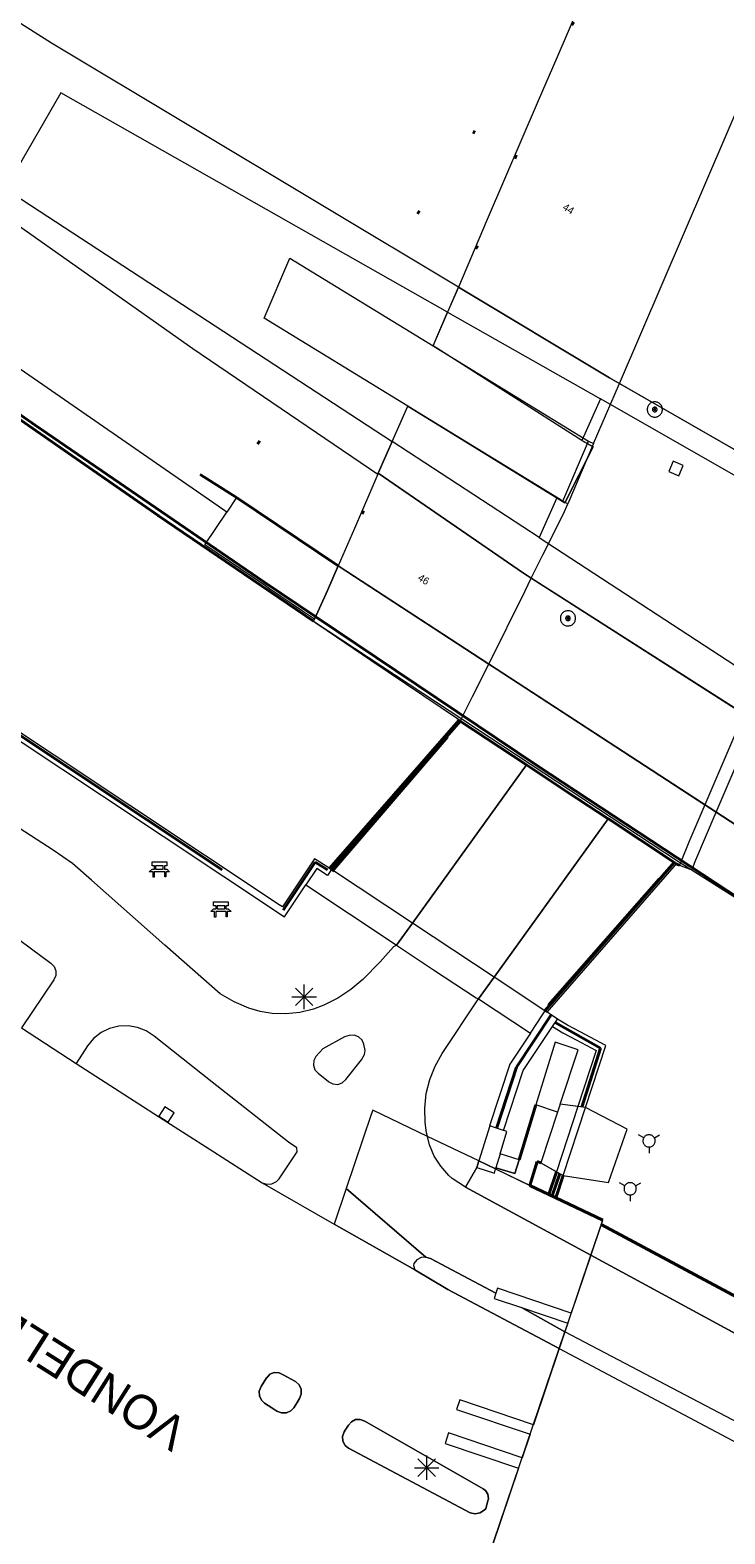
# Model space of a CAD drawing. Header units: metres. Extents: x 135779 to 137489, y 452643 to 455118.
# Tile 396 of 489: x 136792 to 136820, y 454458 to 454519. Entities that reach past the tile are written whole.
import ezdxf
from ezdxf.enums import TextEntityAlignment as Align

# ---------------------------------------------------------------- set-up
doc = ezdxf.new("R2010")
doc.units = ezdxf.units.M
doc.linetypes.add('DGN_Style_1', pattern=[33.729988, 0.056123, -33.673865])
doc.linetypes.add('DGN_Style_4', pattern=[89.853097, 44.898487, -22.449243, 0.056123, -22.449243])
for name, color, linetype, lineweight in [('KTop_KWD_Perron', 40, 'Continuous', 13), ('KTop_NAR_Huisnummer tijdelijk (t)', 7, 'Continuous', 13), ('KTop_OBD_Brug_dek', 11, 'Continuous', 13), ('KTop_OBD_Brug_landhoofd', 11, 'Continuous', 13), ('KTop_OBW_Overkapping', 1, 'Continuous', 13), ('KTop_ORL_Weg_Straatnaam (t)', 7, 'Continuous', 13), ('KTop_OTD_Gesloten verharding', 15, 'Continuous', 13), ('KTop_OWG_Verkeerseiland', 2, 'Continuous', 13), ('KTop_OWG_Verkeerseiland_gesloten verharding', 2, 'Continuous', 13), ('KTop_PAL_Lichtmast', 40, 'Continuous', 13), ('KTop_PND_Bebouwing op 1e niveau [tachy]', 40, 'Continuous', 13), ('KTop_PND_Grondvlaksituatie van BAG-pand [tachy]', 1, 'Continuous', 13), ('KTop_PUT_Inspectie- of rioolput', 15, 'Continuous', 13), ('KTop_PUT_Kolk', 15, 'Continuous', 13), ('KTop_SHD_Geluidsscherm (l)', 1, 'Continuous', 40), ('KTop_SHD_Hek (l)', 15, 'DGN_Style_4', 40), ('KTop_SHD_Kademuur', 16, 'Continuous', 13), ('KTop_SHD_Kademuur (l)', 1, 'Continuous', 40), ('KTop_SHD_Muur', 15, 'Continuous', 13), ('KTop_SHD_Muur (l)', 15, 'Continuous', 40), ('KTop_SPR_Trein (l)', 8, 'DGN_Style_1', 53), ('KTop_STM_Bank', 40, 'Continuous', 13), ('KTop_WGD_Fietspad', 40, 'Continuous', 13), ('KTop_WGD_Rijbaan_Lokale weg', 251, 'Continuous', 13), ('KTop_WGD_Spoorbaan', 251, 'Continuous', 13), ('KTop_WGD_Voetpad', 251, 'Continuous', 13), ('KTop_WGD_Voetpad op trap', 251, 'Continuous', 13), ('KTop_WTD_Waterloop', 150, 'Continuous', 13), ('KTop_WTI_Meerpaal', 150, 'Continuous', 13)]:
    doc.layers.add(name, color=color, linetype=linetype, lineweight=lineweight)
doc.styles.add('Style-ROVU', font='ROVU.shx')
doc.styles.add('Style-ROVUCURSIEF', font='ROVUCURSIEF.shx')

# ---------------------------------------------------------------- blocks, each defined once
blk = doc.blocks.new('PAL_Lichtmast')
at = {"layer": 'KTop_PAL_Lichtmast'}
for p, q in [((-0.354, -0.354), (0.354, 0.354)), ((0.354, -0.354), (-0.354, 0.354)), ((0, -0.5), (0, 0.5)), ((-0.5, 0), (0.5, 0))]:
    blk.add_line(p, q, dxfattribs=at)
blk = doc.blocks.new('PUT_Kolk')
at = {"layer": 'KTop_PUT_Kolk', "flags": 128}
blk.add_lwpolyline([(0.225, -0.225), (0.225, 0.225), (-0.225, 0.225), (-0.225, -0.225), (0.225, -0.225)], dxfattribs=at)
blk = doc.blocks.new('PUT_Inspectie-_of_rioolput')
at = {"layer": 'KTop_PUT_Inspectie- of rioolput', "flags": 128}
for points in [[(0.31, 0), (0.308, 0.032), (0.303, 0.064), (0.294, 0.095), (0.283, 0.126), (0.268, 0.155), (0.25, 0.182), (0.23, 0.207), (0.207, 0.23), (0.182, 0.25), (0.154, 0.268), (0.126, 0.283), (0.095, 0.294), (0.064, 0.303), (0.032, 0.308), (0, 0.309), (-0.032, 0.308), (-0.064, 0.303), (-0.096, 0.294), (-0.126, 0.283), (-0.155, 0.268), (-0.182, 0.25), (-0.207, 0.23), (-0.23, 0.207), (-0.25, 0.182), (-0.268, 0.154), (-0.283, 0.126), (-0.294, 0.095), (-0.303, 0.064), (-0.308, 0.032), (-0.309, 0), (-0.308, -0.032), (-0.303, -0.064), (-0.294, -0.096), (-0.283, -0.126), (-0.268, -0.155), (-0.25, -0.182), (-0.23, -0.207), (-0.207, -0.23), (-0.182, -0.25), (-0.155, -0.268), (-0.126, -0.283), (-0.096, -0.294), (-0.064, -0.303), (-0.032, -0.308), (0, -0.309), (0.032, -0.308), (0.064, -0.303), (0.095, -0.294), (0.126, -0.283), (0.155, -0.268), (0.182, -0.25), (0.207, -0.23), (0.23, -0.207), (0.25, -0.182), (0.268, -0.155), (0.283, -0.126), (0.294, -0.096), (0.303, -0.064), (0.308, -0.032), (0.31, 0)], [(0.095, 0), (0.094, 0.009), (0.092, 0.019), (0.09, 0.029), (0.086, 0.038), (0.082, 0.047), (0.076, 0.055), (0.07, 0.063), (0.063, 0.07), (0.055, 0.076), (0.047, 0.082), (0.038, 0.086), (0.029, 0.09), (0.019, 0.092), (0.009, 0.094), (0, 0.094), (-0.01, 0.094), (-0.02, 0.092), (-0.029, 0.09), (-0.039, 0.086), (-0.048, 0.082), (-0.056, 0.076), (-0.064, 0.07), (-0.071, 0.063), (-0.077, 0.055), (-0.082, 0.047), (-0.087, 0.038), (-0.09, 0.029), (-0.093, 0.019), (-0.094, 0.009), (-0.095, 0), (-0.094, -0.01), (-0.093, -0.02), (-0.09, -0.029), (-0.087, -0.039), (-0.082, -0.048), (-0.077, -0.056), (-0.071, -0.064), (-0.064, -0.071), (-0.056, -0.077), (-0.047, -0.082), (-0.039, -0.087), (-0.029, -0.09), (-0.02, -0.093), (-0.01, -0.094), (0, -0.095), (0.009, -0.094), (0.019, -0.093), (0.029, -0.09), (0.038, -0.087), (0.047, -0.082), (0.055, -0.077), (0.063, -0.071), (0.07, -0.064), (0.076, -0.056), (0.082, -0.047), (0.086, -0.039), (0.09, -0.029), (0.092, -0.02), (0.094, -0.01), (0.095, 0)], [(0.035, 0), (0.034, 0.003), (0.034, 0.007), (0.033, 0.01), (0.031, 0.014), (0.03, 0.017), (0.028, 0.02), (0.026, 0.023), (0.023, 0.026), (0.02, 0.028), (0.017, 0.03), (0.014, 0.031), (0.01, 0.033), (0.007, 0.034), (0.003, 0.034), (0, 0.034), (-0.004, 0.034), (-0.007, 0.034), (-0.011, 0.033), (-0.014, 0.031), (-0.018, 0.03), (-0.021, 0.028), (-0.023, 0.026), (-0.026, 0.023), (-0.028, 0.02), (-0.03, 0.017), (-0.032, 0.014), (-0.033, 0.01), (-0.034, 0.007), (-0.035, 0.003), (-0.035, 0), (-0.035, -0.004), (-0.034, -0.007), (-0.033, -0.011), (-0.032, -0.014), (-0.03, -0.018), (-0.028, -0.021), (-0.026, -0.023), (-0.023, -0.026), (-0.021, -0.028), (-0.017, -0.03), (-0.014, -0.032), (-0.011, -0.033), (-0.007, -0.034), (-0.004, -0.035), (0, -0.035), (0.003, -0.035), (0.007, -0.034), (0.01, -0.033), (0.014, -0.032), (0.017, -0.03), (0.02, -0.028), (0.023, -0.026), (0.026, -0.023), (0.028, -0.021), (0.03, -0.017), (0.031, -0.014), (0.033, -0.011), (0.034, -0.007), (0.034, -0.004), (0.035, 0)], [(0.01, 0.02), (0.007, 0.02), (0.005, 0.021), (0.003, 0.022), (0.001, 0.022), (-0.001, 0.022), (-0.004, 0.022), (-0.006, 0.021), (-0.008, 0.02), (-0.01, 0.019), (-0.012, 0.018), (-0.014, 0.017), (-0.016, 0.015), (-0.017, 0.013), (-0.019, 0.012), (-0.02, 0.009), (-0.021, 0.007), (-0.022, 0.005), (-0.022, 0.003), (-0.022, 0.001), (-0.022, -0.001), (-0.022, -0.004), (-0.022, -0.006), (-0.021, -0.008), (-0.02, -0.01), (-0.019, -0.012), (-0.017, -0.014), (-0.016, -0.016), (-0.014, -0.017), (-0.012, -0.019), (-0.01, -0.02), (-0.008, -0.021), (-0.006, -0.022), (-0.003, -0.022), (-0.001, -0.022), (0.001, -0.022), (0.003, -0.022), (0.005, -0.022), (0.008, -0.021), (0.01, -0.02), (0.012, -0.019), (0.014, -0.017), (0.015, -0.016), (0.017, -0.014), (0.018, -0.012), (0.02, -0.01), (0.02, -0.008), (0.021, -0.006), (0.022, -0.003), (0.022, -0.001), (0.022, 0.001), (0.022, 0.003), (0.021, 0.005), (0.02, 0.008), (0.019, 0.01), (0.018, 0.012), (0.017, 0.014), (0.015, 0.015), (0.013, 0.017), (0.012, 0.018), (0.01, 0.02)]]:
    blk.add_lwpolyline(points, dxfattribs=at)
blk = doc.blocks.new('STM_Bank')
at = {"layer": 'KTop_STM_Bank'}
for p, q in [((-0.416, -0.089), (-0.298, 0.019)), ((-0.298, 0.314), (0.298, 0.314)), ((-0.298, 0.143), (-0.298, 0.314)), ((-0.2, 0.143), (-0.298, 0.143)), ((-0.298, 0.019), (-0.2, 0.019)), ((-0.2, 0.019), (-0.2, 0.143)), ((0.157, 0.143), (-0.154, 0.143)), ((-0.154, 0.143), (-0.154, 0.019)), ((-0.154, 0.019), (0.157, 0.019)), ((0.157, 0.019), (0.157, 0.143)), ((0.298, 0.143), (0.203, 0.143)), ((0.203, 0.143), (0.203, 0.019)), ((0.203, 0.019), (0.298, 0.019)), ((0.298, 0.314), (0.298, 0.143)), ((0.298, 0.019), (0.416, -0.089)), ((-0.259, -0.089), (-0.416, -0.089)), ((-0.259, -0.315), (-0.259, -0.089)), ((-0.213, -0.315), (-0.259, -0.315)), ((0.216, -0.089), (-0.213, -0.089)), ((-0.213, -0.089), (-0.213, -0.315)), ((0.216, -0.305), (0.216, -0.089)), ((0.259, -0.305), (0.216, -0.305)), ((0.416, -0.089), (0.259, -0.089)), ((0.259, -0.089), (0.259, -0.305))]:
    blk.add_line(p, q, dxfattribs=at)
blk = doc.blocks.new('WTI_Meerpaal')
at = {"layer": 'KTop_WTI_Meerpaal'}
for p, q in [((-0.216, 0.125), (-0.432, 0.25)), ((0.216, 0.125), (0.432, 0.25)), ((0, -0.25), (0, -0.5))]:
    blk.add_line(p, q, dxfattribs=at)
at = {"layer": 'KTop_WTI_Meerpaal', "flags": 128}
blk.add_lwpolyline([(0.25, 0), (0.248, 0.026), (0.245, 0.051), (0.238, 0.077), (0.228, 0.101), (0.217, 0.125), (0.202, 0.146), (0.186, 0.167), (0.167, 0.185), (0.147, 0.202), (0.125, 0.216), (0.102, 0.228), (0.077, 0.237), (0.052, 0.244), (0.026, 0.248), (0, 0.25), (-0.026, 0.249), (-0.052, 0.245), (-0.077, 0.238), (-0.102, 0.228), (-0.125, 0.217), (-0.147, 0.202), (-0.167, 0.186), (-0.186, 0.167), (-0.202, 0.147), (-0.217, 0.125), (-0.228, 0.102), (-0.238, 0.077), (-0.245, 0.052), (-0.249, 0.026), (-0.25, 0), (-0.249, -0.026), (-0.245, -0.052), (-0.238, -0.077), (-0.229, -0.102), (-0.217, -0.125), (-0.203, -0.147), (-0.186, -0.167), (-0.168, -0.186), (-0.147, -0.202), (-0.125, -0.217), (-0.102, -0.228), (-0.078, -0.238), (-0.052, -0.245), (-0.027, -0.249), (0, -0.25), (0.026, -0.249), (0.051, -0.245), (0.077, -0.238), (0.101, -0.229), (0.125, -0.217), (0.146, -0.203), (0.167, -0.186), (0.185, -0.168), (0.202, -0.147), (0.216, -0.125), (0.228, -0.102), (0.237, -0.078), (0.244, -0.052), (0.248, -0.027), (0.25, -0.001)], dxfattribs=at)

msp = doc.modelspace()

# ---------------------------------------------------------------- linework, layer by layer
at = {"layer": 'KTop_KWD_Perron', "flags": 128}
msp.add_lwpolyline([(136859.946, 454479.396), (136815.583, 454504.874), (136809.426, 454508.567), (136808.989, 454507.545), (136815.206, 454504.021), (136814.459, 454502.325), (136814.909, 454502.062), (136813.761, 454499.787), (136813.429, 454499.988), (136812.713, 454498.364), (136806.732, 454502.274), (136806.164, 454500.992), (136812.077, 454496.921), (136855.54, 454469.126), (136935.297, 454424.948), (136956.191, 454413.861), (136957.006, 454413.429), (136960.99, 454421.282), (136959.174, 454422.331), (136940.32, 454433.218), (136859.946, 454479.396)], dxfattribs=at)
at = {"layer": 'KTop_OBD_Brug_dek', "flags": 128}
for points in [[(136815.525, 454486.914), (136814.268, 454487.743), (136814.078, 454487.869), (136812.197, 454489.108)], [(136806.908, 454481.774), (136808.413, 454480.765), (136810.151, 454479.625), (136810.252, 454479.58)], [(136812.585, 454475.266), (136811.73, 454472.469)], [(136814.603, 454475.158), (136813.574, 454475.3)], [(136810.943, 454472.659), (136812.325, 454471.997), (136812.63, 454472.957)], [(136812.787, 454472.906), (136813.689, 454472.389)], [(136810.956, 454472.7), (136810.943, 454472.659)], [(136815.24, 454470.395), (136814.817, 454469.145)], [(136814.817, 454469.145), (136814.278, 454467.551), (136814.018, 454466.786), (136811.025, 454467.8), (136810.958, 454467.602)], [(136811.998, 454467.016), (136813.88, 454466.378), (136813.76, 454466.023), (136813.584, 454465.504), (136813.53, 454465.344)], [(136813.53, 454465.344), (136812.481, 454462.248), (136809.488, 454463.262), (136809.355, 454462.871), (136812.348, 454461.857), (136812.024, 454460.9), (136809.031, 454461.914), (136808.886, 454461.485), (136811.879, 454460.471), (136810.452, 454456.256), (136807.459, 454457.27), (136807.325, 454456.875), (136810.319, 454455.861), (136809.986, 454454.878), (136806.992, 454455.892), (136806.863, 454455.51), (136809.857, 454454.496), (136808.991, 454451.939)]]:
    msp.add_lwpolyline(points, dxfattribs=at)
at = {"layer": 'KTop_OBD_Brug_landhoofd', "flags": 128}
msp.add_lwpolyline([(136806.908, 454481.774), (136808.413, 454480.765), (136810.151, 454479.625), (136810.252, 454479.58)], dxfattribs=at)
at = {"layer": 'KTop_OBW_Overkapping', "flags": 128}
for points in [[(136814.459, 454502.325), (136808.401, 454506.168), (136808.989, 454507.545), (136793.245, 454516.471), (136790.991, 454512.567), (136806.732, 454502.274), (136807.372, 454503.718), (136813.429, 454499.988)], [(136847.009, 454483.224), (136848.193, 454485.165), (136815.206, 454504.021), (136814.459, 454502.325)], [(136813.429, 454499.988), (136813.761, 454499.787), (136814.909, 454502.062), (136814.459, 454502.325)], [(136813.429, 454499.988), (136812.713, 454498.364), (136830.602, 454486.696), (136844.062, 454478.394), (136845.203, 454480.264)]]:
    msp.add_lwpolyline(points, dxfattribs=at)
at = {"layer": 'KTop_OTD_Gesloten verharding', "flags": 128}
for points in [[(136790.815, 454503.707), (136793.22, 454502.034), (136797.205, 454499.261), (136797.218, 454499.252), (136799.641, 454497.605), (136803.536, 454494.957)], [(136803.574, 454495.04), (136803.078, 454495.371), (136801.741, 454496.286), (136801.572, 454496.399), (136799.113, 454498.077), (136799.998, 454499.406)], [(136940.176, 454417.932), (136918.617, 454429.233), (136898.459, 454439.977), (136866.492, 454458.165), (136854.64, 454465.197), (136836.625, 454476.314), (136810.964, 454493.018), (136804.529, 454497.21), (136804.096, 454496.212), (136804.044, 454496.091), (136803.575, 454495.043), (136803.574, 454495.04), (136803.536, 454494.957), (136803.566, 454494.937), (136818.393, 454485.174), (136839.185, 454472.03)]]:
    msp.add_lwpolyline(points, dxfattribs=at)
at = {"layer": 'KTop_OWG_Verkeerseiland', "flags": 128}
for points in [[(136802.296, 454464.284), (136802.126, 454464.365), (136801.935, 454464.37), (136801.758, 454464.298), (136801.625, 454464.16), (136801.619, 454464.15), (136801.394, 454463.796), (136801.321, 454463.615), (136801.326, 454463.42), (136801.408, 454463.242), (136801.537, 454463.122), (136801.838, 454462.931), (136802.04, 454462.802), (136802.225, 454462.728), (136802.426, 454462.731), (136802.609, 454462.812), (136802.729, 454462.931), (136802.861, 454463.153), (136802.956, 454463.312), (136803.029, 454463.495), (136803.024, 454463.693), (136802.942, 454463.872), (136802.797, 454464.004), (136802.299, 454464.282), (136802.296, 454464.284)], [(136809.913, 454458.664), (136810.116, 454458.623), (136810.321, 454458.662), (136810.497, 454458.774), (136810.541, 454458.82), (136810.618, 454459.1), (136810.658, 454459.233), (136810.631, 454459.415), (136810.531, 454459.57), (136810.442, 454459.637), (136805.613, 454462.394), (136805.433, 454462.463), (136805.242, 454462.454), (136805.07, 454462.369), (136804.954, 454462.232), (136804.82, 454462.024), (136804.772, 454461.95), (136804.708, 454461.766), (136804.722, 454461.572), (136804.813, 454461.4), (136804.954, 454461.285), (136809.913, 454458.664)]]:
    msp.add_lwpolyline(points, dxfattribs=at)
at = {"layer": 'KTop_OWG_Verkeerseiland_gesloten verharding', "flags": 128}
for points in [[(136810.958, 454467.602), (136808.298, 454469.013), (136808.109, 454469.073)], [(136807.661, 454468.551), (136809.001, 454467.757), (136813.53, 454465.344)], [(136810.958, 454467.602), (136810.887, 454467.392), (136811.998, 454467.016)], [(136813.53, 454465.344), (136813.759, 454466.023), (136811.998, 454467.016)], [(136813.76, 454466.023), (136813.53, 454465.344)]]:
    msp.add_lwpolyline(points, dxfattribs=at)
at = {"layer": 'KTop_PND_Bebouwing op 1e niveau [tachy]', "flags": 128}
for points in [[(136813.468, 454474.976), (136812.787, 454472.906)], [(136813.574, 454475.3), (136813.468, 454474.976)], [(136814.603, 454475.158), (136814.29, 454475.201), (136813.574, 454475.3)], [(136813.689, 454472.389), (136815.542, 454472.114), (136816.304, 454474.284), (136814.603, 454475.158)], [(136812.787, 454472.906), (136813.415, 454472.546), (136813.689, 454472.389)]]:
    msp.add_lwpolyline(points, dxfattribs=at)
at = {"layer": 'KTop_PND_Grondvlaksituatie van BAG-pand [tachy]', "flags": 128}
for points in [[(136816.415, 454524.82), (136815.93, 454523.703), (136814.808, 454521.09), (136814.741, 454520.935), (136813.431, 454517.899), (136812.68, 454516.152), (136810.604, 454511.321), (136809.426, 454508.567)], [(136815.984, 454504.643), (136823.009, 454521.018)], [(136808.401, 454506.168), (136809.426, 454508.567)], [(136808.401, 454506.168), (136808.617, 454506.036), (136814.726, 454502.295)], [(136814.933, 454502.193), (136815.984, 454504.643)], [(136806.164, 454500.992), (136807.372, 454503.718)], [(136813.68, 454499.856), (136807.588, 454503.586), (136807.372, 454503.718)], [(136814.726, 454502.295), (136814.933, 454502.193)], [(136806.146, 454500.95), (136805.193, 454498.743), (136804.529, 454497.21)], [(136806.146, 454500.95), (136806.164, 454500.992)], [(136813.881, 454499.739), (136813.68, 454499.856)], [(136812.396, 454496.717), (136812.865, 454497.669), (136813.706, 454499.332), (136813.881, 454499.739)], [(136803.574, 454495.04), (136803.575, 454495.043), (136804.044, 454496.091), (136804.096, 454496.212), (136804.529, 454497.21)], [(136810.662, 454493.215), (136812.142, 454496.202), (136812.396, 454496.717)], [(136803.536, 454494.957), (136803.574, 454495.04)], [(136803.536, 454494.957), (136803.678, 454494.86), (136803.746, 454494.814), (136805.862, 454493.377), (136809.431, 454490.97)], [(136809.431, 454490.97), (136809.507, 454490.919), (136809.561, 454491.002), (136809.574, 454491.023), (136810.008, 454491.897), (136810.662, 454493.215)], [(136810.263, 454472.985), (136810.943, 454472.659), (136810.944, 454472.661)], [(136813.863, 454466.327), (136814.817, 454469.145)], [(136813.53, 454465.344), (136813.863, 454466.327)], [(136808.99, 454451.939), (136813.53, 454465.344)]]:
    msp.add_lwpolyline(points, dxfattribs=at)
at = {"layer": 'KTop_SHD_Geluidsscherm (l)', "flags": 128}
for points in [[(136803.619, 454495.14), (136801.509, 454496.559), (136792.204, 454502.946), (136782.737, 454509.539), (136775.751, 454514.579), (136766.184, 454521.456), (136757.483, 454528.004), (136747.305, 454535.77), (136738.487, 454542.662), (136729.968, 454549.451), (136722.704, 454555.318), (136717.719, 454559.352)], [(136920.272, 454425.599), (136912.081, 454429.902), (136905.942, 454433.162), (136896.959, 454438.003), (136885.306, 454444.492), (136879.14, 454448.014), (136869.274, 454453.775), (136862.741, 454457.607), (136855.85, 454461.718), (136846.584, 454467.355), (136840.036, 454471.408), (136832.978, 454475.851), (136822.967, 454482.283), (136812.648, 454489.067), (136803.619, 454495.14)]]:
    msp.add_lwpolyline(points, dxfattribs=at)
at = {"layer": 'KTop_SHD_Hek (l)', "flags": 128}
for points in [[(136762.425, 454509.698), (136802.297, 454483.19)], [(136804.242, 454484.862), (136809.496, 454490.888)], [(136808.988, 454490.252), (136804.289, 454484.79)], [(136802.297, 454483.19), (136803.603, 454485.155)], [(136803.603, 454485.155), (136804.103, 454484.833)], [(136818.216, 454485.141), (136812.953, 454479.104)], [(136813.095, 454479.323), (136817.598, 454484.456)], [(136813.211, 454478.932), (136811.794, 454476.801), (136810.991, 454474.352)], [(136813.37, 454478.629), (136815.207, 454477.576), (136814.447, 454475.18)], [(136811.897, 454473.028), (136812.585, 454475.266)], [(136812.787, 454472.906), (136812.63, 454472.957), (136812.34, 454471.992)], [(136813.552, 454472.468), (136813.241, 454471.56)], [(136812.34, 454471.992), (136813.111, 454471.623)], [(136813.111, 454471.623), (136813.392, 454471.488)], [(136813.392, 454471.488), (136815.301, 454470.574)], [(136815.24, 454470.395), (136823.883, 454465.77)]]:
    msp.add_lwpolyline(points, dxfattribs=at)
at = {"layer": 'KTop_SHD_Kademuur', "flags": 128}
for points in [[(136804.264, 454484.848), (136804.242, 454484.862), (136804.157, 454484.917), (136803.575, 454485.292), (136802.268, 454483.326), (136802.134, 454483.418), (136762.48, 454509.781), (136710.51, 454544.332), (136710.325, 454544.455), (136710.425, 454544.601), (136710.931, 454545.335), (136711.347, 454545.93), (136709.458, 454547.261), (136709.417, 454547.29), (136709.293, 454547.377)], [(136709.152, 454546.823), (136709.16, 454546.817), (136710.582, 454545.796), (136709.961, 454544.903), (136709.896, 454544.809), (136709.725, 454544.531), (136710.359, 454544.109), (136729.56, 454531.335), (136762.319, 454509.539), (136782.302, 454496.254), (136791.677, 454490.021), (136794.937, 454487.853), (136802.344, 454482.929), (136803.215, 454484.228)], [(136821.047, 454491.184), (136819.459, 454487.488)], [(136819.921, 454487.187), (136821.511, 454490.888)], [(136819.459, 454487.488), (136818.845, 454486.059), (136818.836, 454486.038), (136818.473, 454485.122), (136818.434, 454485.024)], [(136818.434, 454485.024), (136818.886, 454484.852), (136818.921, 454484.839), (136818.966, 454484.928), (136819.087, 454485.246), (136819.921, 454487.187)], [(136804.264, 454484.848), (136804.106, 454484.604), (136803.661, 454484.893), (136803.215, 454484.228)], [(136813.261, 454478.465), (136813.684, 454478.206), (136814.218, 454477.919), (136815.042, 454477.484), (136814.29, 454475.201), (136813.415, 454472.546), (136813.111, 454471.623)], [(136813.392, 454471.488), (136813.689, 454472.389), (136814.603, 454475.158), (136815.436, 454477.682), (136814.387, 454478.237), (136813.871, 454478.514), (136813.46, 454478.765)]]:
    msp.add_lwpolyline(points, dxfattribs=at)
at = {"layer": 'KTop_SHD_Kademuur (l)', "flags": 128}
for points in [[(136809.412, 454490.943), (136809.431, 454490.97)], [(136809.412, 454490.943), (136809.496, 454490.888)], [(136809.496, 454490.888), (136812.197, 454489.108)], [(136812.197, 454489.108), (136814.078, 454487.869), (136814.268, 454487.743)], [(136814.268, 454487.743), (136815.525, 454486.914)], [(136815.533, 454486.909), (136818.11, 454485.211), (136818.216, 454485.141)], [(136818.216, 454485.141), (136818.3, 454485.085)], [(136818.3, 454485.085), (136818.344, 454485.055), (136818.434, 454485.024)]]:
    msp.add_lwpolyline(points, dxfattribs=at)
at = {"layer": 'KTop_SHD_Muur', "flags": 128}
for points in [[(136812.36, 454478.194), (136812.852, 454478.934), (136812.964, 454479.097)], [(136813.46, 454478.765), (136813.211, 454478.932), (136813.037, 454479.048), (136812.964, 454479.097)], [(136811.267, 454474.232), (136812.067, 454476.669), (136813.261, 454478.465)], [(136813.261, 454478.465), (136813.46, 454478.765)], [(136812.36, 454478.194), (136811.522, 454476.933), (136810.697, 454474.417), (136810.703, 454474.415)], [(136810.703, 454474.415), (136810.263, 454472.987), (136810.263, 454472.985)], [(136811.267, 454474.232), (136810.938, 454474.338), (136810.703, 454474.415)], [(136811.129, 454473.274), (136811.404, 454474.187), (136811.319, 454474.215), (136811.267, 454474.232)], [(136810.943, 454472.659), (136810.263, 454472.985), (136810.18, 454472.718)], [(136810.956, 454472.7), (136811.73, 454472.469), (136811.897, 454473.028), (136811.129, 454473.274)], [(136811.129, 454473.274), (136810.956, 454472.7)], [(136810.18, 454472.718), (136810.891, 454472.485), (136810.943, 454472.659)], [(136810.944, 454472.661), (136810.956, 454472.7)]]:
    msp.add_lwpolyline(points, dxfattribs=at)
at = {"layer": 'KTop_SHD_Muur (l)', "flags": 128}
for points in [[(136793.22, 454502.034), (136790.815, 454503.707)], [(136797.218, 454499.252), (136797.205, 454499.261), (136793.22, 454502.034)], [(136800.39, 454499.995), (136798.918, 454500.938)], [(136800.39, 454499.995), (136804.529, 454497.21)], [(136799.641, 454497.605), (136797.218, 454499.252)], [(136803.536, 454494.957), (136799.641, 454497.605)], [(136815.525, 454486.914), (136815.533, 454486.909)], [(136815.525, 454486.914), (136815.533, 454486.909)], [(136813.415, 454472.546), (136813.111, 454471.623)], [(136813.689, 454472.389), (136813.392, 454471.488)]]:
    msp.add_lwpolyline(points, dxfattribs=at)
at = {"layer": 'KTop_SPR_Trein (l)', "flags": 128}
for points in [[(136725.695, 454571.01), (136733.966, 454564.945), (136745.739, 454556.533), (136756.527, 454549.029), (136767.21, 454541.808), (136778.464, 454534.477), (136794.778, 454524.114), (136809.829, 454515.014), (136811.714, 454513.903)], [(136723.38, 454567.641), (136728.656, 454563.734), (136740.624, 454555.114), (136747.876, 454549.995), (136761.363, 454540.785), (136781.283, 454527.758), (136793.659, 454520.124), (136810.133, 454510.22)], [(136720.272, 454563.121), (136734.583, 454551.546), (136751.638, 454538.148), (136773.577, 454521.751), (136780.436, 454516.778), (136787.06, 454512.028), (136796.376, 454505.569), (136803.001, 454501.083), (136805.489, 454499.429)], [(136814.044, 454519.32), (136819.665, 454515.995), (136836.65, 454506.311), (136966.329, 454431.805)], [(136811.714, 454513.903), (136823.968, 454506.68), (136841.334, 454496.633), (136963.59, 454426.407)], [(136810.133, 454510.22), (136815.084, 454507.244), (136841.064, 454492.242), (136961.798, 454422.875)], [(136805.489, 454499.429), (136827.984, 454484.477), (136844.877, 454473.771), (136879.208, 454453.247), (136901.02, 454441.031), (136940.83, 454420.053), (136956.29, 454412.019)]]:
    msp.add_lwpolyline(points, dxfattribs=at)
at = {"layer": 'KTop_WGD_Fietspad', "flags": 128}
for points in [[(136812.197, 454489.108), (136807.556, 454482.672)], [(136814.078, 454487.869), (136812.197, 454489.108)], [(136806.908, 454481.774), (136806.783, 454481.709), (136806.241, 454481.092), (136805.536, 454480.379), (136805.053, 454479.963), (136804.522, 454479.61), (136803.951, 454479.327), (136803.524, 454479.17), (136802.974, 454479.03), (136802.41, 454478.969), (136801.842, 454478.987), (136801.356, 454479.068), (136800.893, 454479.21), (136800.295, 454479.466), (136799.734, 454479.793), (136797.484, 454481.765), (136794.492, 454484.413), (136793.72, 454485.102), (136792.93, 454485.64), (136788.764, 454488.324)], [(136810.89, 454480.468), (136810.89, 454480.468), (136815.525, 454486.914)], [(136790.178, 454483.013), (136790.455, 454482.809), (136792.054, 454481.623), (136792.839, 454481.034), (136792.969, 454480.907), (136793.044, 454480.729), (136793.042, 454480.535), (136792.96, 454480.355), (136791.641, 454478.407)], [(136807.556, 454482.672), (136806.908, 454481.774)], [(136810.252, 454479.58), (136810.89, 454480.468)], [(136808.171, 454473.988), (136808.136, 454474.131), (136808.075, 454474.546), (136808.058, 454475.137), (136808.121, 454475.726), (136808.262, 454476.3), (136808.48, 454476.851), (136808.77, 454477.367), (136810.252, 454479.58)], [(136801.439, 454472.099), (136801.633, 454472.036), (136801.837, 454472.051), (136802.019, 454472.143), (136802.131, 454472.264), (136802.859, 454473.357), (136802.847, 454473.52), (136802.513, 454473.756), (136799.409, 454476.193), (136797.046, 454478.062), (136796.721, 454478.279), (136796.364, 454478.421), (136795.985, 454478.487), (136795.601, 454478.473), (136795.228, 454478.38), (136794.883, 454478.213), (136794.579, 454477.977), (136794.326, 454477.678), (136793.873, 454476.957)], [(136805.489, 454477.097), (136805.61, 454477.324), (136805.635, 454477.478), (136805.585, 454477.735), (136805.507, 454477.907), (136805.364, 454478.04), (136805.18, 454478.104), (136804.986, 454478.091), (136804.787, 454478.043), (136803.906, 454477.551), (136803.629, 454477.241), (136803.544, 454477.082), (136803.526, 454476.888), (136803.585, 454476.702), (136803.714, 454476.556), (136804.146, 454476.215), (136804.151, 454476.211), (136804.322, 454476.119), (136804.516, 454476.103), (136804.7, 454476.166), (136804.844, 454476.297), (136805.489, 454477.097)], [(136809.714, 454471.913), (136809.169, 454472.275), (136809.038, 454472.395), (136808.71, 454472.77), (136808.448, 454473.187), (136808.254, 454473.646), (136808.171, 454473.988)], [(136808.109, 454469.073), (136804.864, 454471.866), (136804.37, 454470.407), (136807.661, 454468.551)], [(136804.864, 454471.866), (136808.109, 454469.073), (136808.298, 454469.013), (136810.958, 454467.602), (136810.887, 454467.392), (136811.998, 454467.016), (136813.759, 454466.023), (136813.863, 454466.327)], [(136814.817, 454469.145), (136809.714, 454471.913)], [(136808.109, 454469.073), (136807.912, 454469.055), (136807.739, 454468.96), (136807.617, 454468.806), (136807.605, 454468.725), (136807.661, 454468.551)], [(136830.834, 454460.457), (136814.817, 454469.145)], [(136813.863, 454466.327), (136813.88, 454466.378), (136813.76, 454466.023)], [(136829.863, 454457.569), (136813.76, 454466.023)]]:
    msp.add_lwpolyline(points, dxfattribs=at)
at = {"layer": 'KTop_WGD_Rijbaan_Lokale weg', "flags": 128}
for points in [[(136791.641, 454478.407), (136793.873, 454476.957)], [(136793.873, 454476.957), (136797.411, 454474.668), (136799.277, 454473.477), (136801.439, 454472.099)], [(136801.439, 454472.099), (136804.37, 454470.407)], [(136813.53, 454465.344), (136809.001, 454467.757), (136807.661, 454468.551), (136804.37, 454470.407)], [(136813.53, 454465.344), (136813.53, 454465.344)], [(136813.53, 454465.344), (136829.608, 454456.812)], [(136801.838, 454462.931), (136801.537, 454463.122), (136801.408, 454463.242), (136801.326, 454463.42), (136801.321, 454463.615), (136801.394, 454463.796), (136801.619, 454464.15), (136801.625, 454464.16), (136801.758, 454464.298), (136801.935, 454464.37), (136802.126, 454464.365), (136802.296, 454464.284)], [(136802.296, 454464.284), (136802.299, 454464.282), (136802.797, 454464.004), (136802.942, 454463.872), (136803.024, 454463.693), (136803.029, 454463.495), (136802.956, 454463.312), (136802.861, 454463.153), (136802.729, 454462.931), (136802.609, 454462.812), (136802.426, 454462.731), (136802.225, 454462.728), (136802.04, 454462.802), (136801.838, 454462.931)], [(136804.82, 454462.024), (136804.954, 454462.232), (136805.07, 454462.369), (136805.242, 454462.454), (136805.433, 454462.463), (136805.613, 454462.394), (136810.442, 454459.637), (136810.531, 454459.57), (136810.631, 454459.415), (136810.658, 454459.233), (136810.618, 454459.1), (136810.541, 454458.82), (136810.497, 454458.774), (136810.321, 454458.662), (136810.116, 454458.623), (136809.913, 454458.664), (136804.954, 454461.285), (136804.813, 454461.4), (136804.722, 454461.572), (136804.708, 454461.766), (136804.772, 454461.95), (136804.82, 454462.024)]]:
    msp.add_lwpolyline(points, dxfattribs=at)
at = {"layer": 'KTop_WGD_Spoorbaan', "flags": 128}
for points in [[(136799.998, 454499.406), (136781.224, 454512.388), (136755.831, 454531.118), (136737.849, 454545.036), (136722.272, 454557.438)], [(136809.426, 454508.567), (136792.868, 454518.498), (136775.745, 454529.362), (136761.657, 454538.573), (136740.67, 454553.083), (136740.118, 454552.359)], [(136739.365, 454551.372), (136738.651, 454550.437), (136759.739, 454534.104), (136771.944, 454525.075), (136786.626, 454514.519), (136798.615, 454506.066), (136806.146, 454500.95)], [(136809.426, 454508.567), (136815.583, 454504.874), (136815.984, 454504.643)], [(136815.984, 454504.643), (136824.683, 454499.648)], [(136812.396, 454496.717), (136812.077, 454496.921), (136806.164, 454500.992)], [(136804.529, 454497.21), (136802.223, 454498.762), (136800.39, 454499.995), (136799.998, 454499.406)], [(136804.529, 454497.21), (136810.662, 454493.215)], [(136821.047, 454491.184), (136812.396, 454496.717)], [(136810.662, 454493.215), (136810.964, 454493.018), (136819.459, 454487.488)], [(136819.459, 454487.488), (136819.921, 454487.187)], [(136819.921, 454487.187), (136836.625, 454476.314), (136840.05, 454474.201)]]:
    msp.add_lwpolyline(points, dxfattribs=at)
at = {"layer": 'KTop_WGD_Voetpad', "flags": 128}
for points in [[(136814.933, 454502.193), (136813.881, 454499.739)], [(136812.197, 454489.108), (136809.496, 454490.888), (136809.412, 454490.943), (136804.157, 454484.917), (136804.242, 454484.862), (136804.264, 454484.848), (136804.106, 454484.604), (136803.661, 454484.893), (136803.215, 454484.228), (136806.776, 454481.868), (136806.908, 454481.774)], [(136812.197, 454489.108), (136809.496, 454490.888), (136809.412, 454490.943), (136809.431, 454490.97)], [(136806.908, 454481.774), (136807.556, 454482.672), (136812.197, 454489.108)], [(136814.078, 454487.869), (136812.327, 454489.022), (136812.197, 454489.108)], [(136815.525, 454486.914), (136814.268, 454487.743), (136814.078, 454487.869)], [(136815.525, 454486.914), (136810.89, 454480.468), (136810.252, 454479.58)], [(136810.252, 454479.58), (136812.36, 454478.194), (136812.852, 454478.934), (136812.964, 454479.097), (136813.037, 454479.048), (136818.3, 454485.085), (136818.216, 454485.141), (136818.11, 454485.211), (136815.533, 454486.909), (136815.525, 454486.914)], [(136818.434, 454485.024), (136818.344, 454485.055), (136818.3, 454485.085), (136818.216, 454485.141), (136818.11, 454485.211), (136815.68, 454486.812), (136815.533, 454486.909), (136815.525, 454486.914)], [(136803.215, 454484.228), (136806.776, 454481.868), (136806.908, 454481.774)], [(136810.252, 454479.58), (136812.36, 454478.194)], [(136808.171, 454473.988), (136805.944, 454475.055), (136805.883, 454474.876), (136804.864, 454471.866)], [(136812.585, 454475.266), (136811.897, 454473.028), (136811.73, 454472.469)], [(136813.468, 454474.976), (136812.585, 454475.266)], [(136810.263, 454472.985), (136808.171, 454473.988)], [(136809.714, 454471.913), (136810.18, 454472.718), (136810.263, 454472.985)], [(136815.24, 454470.395), (136815.301, 454470.574), (136813.392, 454471.488), (136813.111, 454471.623), (136812.34, 454471.992), (136812.63, 454472.957)], [(136812.63, 454472.957), (136812.787, 454472.906)], [(136810.18, 454472.718), (136809.714, 454471.913), (136814.817, 454469.145)], [(136810.956, 454472.7), (136810.944, 454472.661), (136810.943, 454472.659)], [(136810.944, 454472.661), (136812.34, 454471.992), (136813.111, 454471.623)], [(136811.73, 454472.469), (136810.956, 454472.7)], [(136804.864, 454471.866), (136804.37, 454470.407)], [(136813.111, 454471.623), (136813.392, 454471.488)], [(136814.817, 454469.145), (136815.301, 454470.574), (136813.392, 454471.488)], [(136832.017, 454461.371), (136823.883, 454465.77), (136815.24, 454470.395)], [(136814.817, 454469.145), (136831.574, 454460.056), (136831.575, 454460.055)]]:
    msp.add_lwpolyline(points, dxfattribs=at)
at = {"layer": 'KTop_WGD_Voetpad op trap', "flags": 128}
for points in [[(136807.372, 454503.718), (136801.519, 454507.302), (136802.569, 454509.739), (136808.401, 454506.168)], [(136813.68, 454499.856), (136814.726, 454502.295)], [(136813.574, 454475.3), (136814.301, 454477.51), (136813.371, 454477.82), (136812.585, 454475.266)]]:
    msp.add_lwpolyline(points, dxfattribs=at)
at = {"layer": 'KTop_WTD_Waterloop', "flags": 128}
for points in [[(136807.556, 454482.672), (136804.264, 454484.848)], [(136810.89, 454480.468), (136807.556, 454482.672)], [(136812.964, 454479.097), (136812.953, 454479.104), (136810.89, 454480.468)]]:
    msp.add_lwpolyline(points, dxfattribs=at)

# ---------------------------------------------------------------- block references
at = {"layer": 'KTop_PAL_Lichtmast'}
for p in [(136803.151, 454479.665), (136808.137, 454460.497)]:
    msp.add_blockref('PAL_Lichtmast', p, dxfattribs=at)
at = {"layer": 'KTop_PUT_Inspectie- of rioolput'}
for p, rotation in [((136817.422, 454503.583), 60.13092916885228), ((136813.888, 454495.079), 57.40069994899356)]:
    msp.add_blockref('PUT_Inspectie-_of_rioolput', p, dxfattribs=dict(at, rotation=rotation))
at = {"layer": 'KTop_PUT_Kolk'}
for p, rotation in [((136818.284, 454501.181), 156.7658479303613), ((136797.546, 454474.88), 237.098114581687)]:
    msp.add_blockref('PUT_Kolk', p, dxfattribs=dict(at, rotation=rotation))
at = {"layer": 'KTop_STM_Bank'}
for p in [(136797.259, 454484.852), (136799.763, 454483.228)]:
    msp.add_blockref('STM_Bank', p, dxfattribs=at)
at = {"layer": 'KTop_WTI_Meerpaal'}
for p in [(136817.188, 454473.803), (136816.42, 454471.851)]:
    msp.add_blockref('WTI_Meerpaal', p, dxfattribs=at)

# ---------------------------------------------------------------- texts
at = {"layer": 'KTop_NAR_Huisnummer tijdelijk (t)', "style": 'Style-ROVUCURSIEF'}
for s, p in [('44', (136813.721, 454511.872)), ('46', (136807.827, 454496.782))]:
    msp.add_text(s, height=0.3, rotation=328, dxfattribs=at).set_placement(p, align=Align.MIDDLE_LEFT)
at = {"layer": 'KTop_ORL_Weg_Straatnaam (t)', "style": 'Style-ROVU'}
msp.add_text('VONDELLAAN', height=1.4, rotation=147.66062, dxfattribs=at).set_placement((136798.521, 454462.302))

doc.saveas('drawing.dxf')
